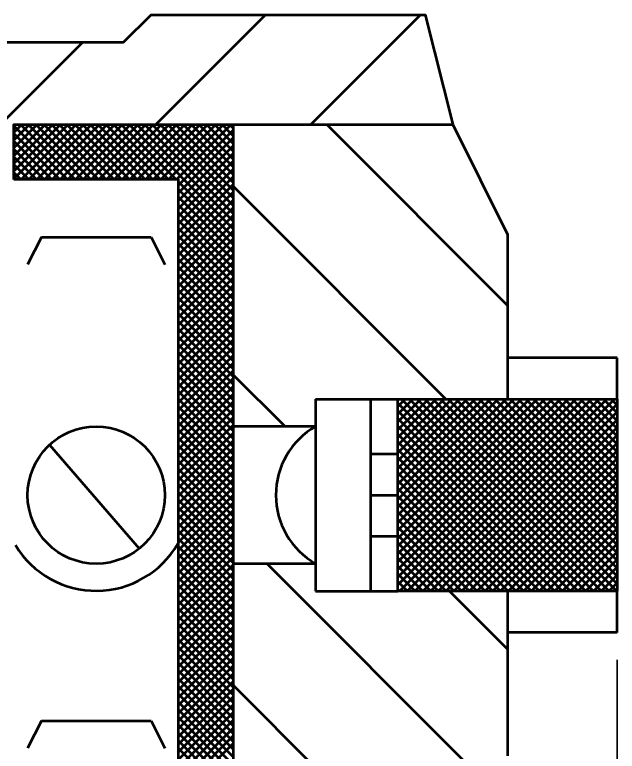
# Model space of a CAD drawing. Extents: x -1 to 679, y 0 to 440.
# Drawn here: x 316.67 to 327.65, y 324.1 to 337.51 of the extents above; entities that cross this region are included whole.
import ezdxf

# ---------------------------------------------------------------- set-up
doc = ezdxf.new("R2010")
doc.units = 0
doc.header["$LTSCALE"] = 0.8
doc.layers.add('1', color=7, linetype='Continuous', lineweight=53)

msp = doc.modelspace()

# ---------------------------------------------------------------- linework, layer by layer
at = {"layer": '1'}
for p, q in [((319.2408, 335.5149), (321.2408, 337.5149)), ((322.0693, 335.5149), (324.0693, 337.5149)), ((316.4124, 335.5149), (317.9124, 337.0149)), ((316.6545, 335.3715), (316.7979, 335.5149)), ((316.6545, 335.2301), (316.9393, 335.5149)), ((316.6545, 335.0887), (317.0807, 335.5149)), ((316.6545, 334.9472), (317.2222, 335.5149)), ((316.6545, 334.8058), (317.3636, 335.5149)), ((316.6545, 334.6644), (317.505, 335.5149)), ((316.6545, 334.5229), (317.6465, 335.5149)), ((317.6315, 334.5149), (316.6545, 335.4919)), ((317.7729, 334.5149), (316.7729, 335.5149)), ((316.7879, 334.5149), (317.7879, 335.5149)), ((317.9143, 334.5149), (316.9143, 335.5149)), ((316.9293, 334.5149), (317.9293, 335.5149)), ((318.0557, 334.5149), (317.0557, 335.5149)), ((317.0707, 334.5149), (318.0707, 335.5149)), ((318.1972, 334.5149), (317.1972, 335.5149)), ((317.2122, 334.5149), (318.2122, 335.5149)), ((318.3386, 334.5149), (317.3386, 335.5149)), ((317.3536, 334.5149), (318.3536, 335.5149)), ((318.48, 334.5149), (317.48, 335.5149)), ((317.495, 334.5149), (318.495, 335.5149)), ((318.6214, 334.5149), (317.6214, 335.5149)), ((317.6364, 334.5149), (318.6364, 335.5149)), ((318.7628, 334.5149), (317.7628, 335.5149)), ((317.7778, 334.5149), (318.7778, 335.5149)), ((318.9042, 334.5149), (317.9042, 335.5149)), ((317.9192, 334.5149), (318.9192, 335.5149)), ((319.0457, 334.5149), (318.0457, 335.5149)), ((318.0607, 334.5149), (319.0607, 335.5149)), ((319.1872, 334.5149), (318.1872, 335.5149)), ((318.2021, 334.5149), (319.2021, 335.5149)), ((319.3286, 334.5149), (318.3286, 335.5149)), ((318.3435, 334.5149), (319.3435, 335.5149)), ((319.47, 334.5149), (318.47, 335.5149)), ((318.4849, 334.5149), (319.4849, 335.5149)), ((319.6114, 334.5149), (318.6114, 335.5149)), ((318.6263, 334.5149), (319.6263, 335.5149)), ((320.6545, 333.6132), (318.7528, 335.5149)), ((318.7677, 334.5149), (319.7677, 335.5149)), ((320.6545, 333.7547), (318.8942, 335.5149)), ((318.9092, 334.5149), (319.9092, 335.5149)), ((320.6545, 333.8961), (319.0357, 335.5149)), ((319.0506, 334.5149), (320.0506, 335.5149)), ((320.6545, 334.0375), (319.1771, 335.5149)), ((319.1921, 334.5149), (320.1921, 335.5149)), ((320.6545, 334.1789), (319.3185, 335.5149)), ((319.3335, 334.5149), (320.3335, 335.5149)), ((320.6545, 334.3203), (319.4599, 335.5149)), ((319.4749, 334.5149), (320.4749, 335.5149)), ((320.6545, 334.4617), (319.6013, 335.5149)), ((319.6163, 334.5149), (320.6163, 335.5149)), ((319.6545, 334.4117), (320.6545, 335.4117)), ((320.6545, 334.6032), (319.7428, 335.5149)), ((320.6545, 334.7446), (319.8842, 335.5149)), ((320.6545, 334.886), (320.0256, 335.5149)), ((320.6545, 335.0274), (320.167, 335.5149)), ((320.6545, 335.1688), (320.3084, 335.5149)), ((320.6545, 335.3102), (320.4498, 335.5149)), ((320.6545, 335.4517), (320.5913, 335.5149)), ((320.6545, 335.5149), (324.6545, 335.5149)), ((325.6545, 332.2204), (322.36, 335.5149)), ((324.6545, 335.5149), (325.6545, 333.5149)), ((317.4901, 334.5149), (316.6545, 335.3505)), ((319.6545, 334.2702), (320.6545, 335.2702)), ((317.3487, 334.5149), (316.6545, 335.2091)), ((319.6545, 334.1288), (320.6545, 335.1288)), ((317.2072, 334.5149), (316.6545, 335.0677)), ((317.0658, 334.5149), (316.6545, 334.9262)), ((319.6545, 333.9874), (320.6545, 334.9874)), ((316.9244, 334.5149), (316.6545, 334.7848)), ((319.6545, 333.846), (320.6545, 334.846)), ((316.783, 334.5149), (316.6545, 334.6434)), ((319.6545, 333.7046), (320.6545, 334.7046)), ((319.6545, 333.5632), (320.6545, 334.5632)), ((320.6545, 333.4718), (319.6545, 334.4718)), ((319.6545, 333.4217), (320.6545, 334.4217)), ((320.6545, 333.3304), (319.6545, 334.3304)), ((324.5316, 330.5149), (320.6545, 334.392)), ((319.6545, 333.2803), (320.6545, 334.2803)), ((320.6545, 333.189), (319.6545, 334.189)), ((319.6545, 333.1389), (320.6545, 334.1389)), ((320.6545, 333.0476), (319.6545, 334.0476)), ((319.6545, 332.9975), (320.6545, 333.9975)), ((320.6545, 332.9061), (319.6545, 333.9061)), ((319.6545, 332.8561), (320.6545, 333.8561)), ((320.6545, 332.7647), (319.6545, 333.7647)), ((319.6545, 332.7147), (320.6545, 333.7147)), ((320.6545, 332.6232), (319.6545, 333.6232)), ((319.6545, 332.5732), (320.6545, 333.5732)), ((325.6545, 333.5149), (325.6545, 330.5149)), ((317.1545, 333.4632), (316.9045, 332.9632)), ((317.1545, 333.4632), (319.1545, 333.4632)), ((319.1545, 333.4632), (319.4045, 332.9632)), ((320.6545, 332.4818), (319.6545, 333.4818)), ((319.6545, 332.4317), (320.6545, 333.4317)), ((320.6545, 332.3404), (319.6545, 333.3404)), ((319.6545, 332.2903), (320.6545, 333.2903)), ((320.6545, 332.199), (319.6545, 333.199)), ((319.6545, 332.1489), (320.6545, 333.1489)), ((320.6545, 332.0576), (319.6545, 333.0576)), ((319.6545, 332.0075), (320.6545, 333.0075)), ((320.6545, 331.9162), (319.6545, 332.9162)), ((319.6545, 331.8661), (320.6545, 332.8661)), ((320.6545, 331.7747), (319.6545, 332.7747)), ((319.6545, 331.7247), (320.6545, 332.7247)), ((320.6545, 331.6333), (319.6545, 332.6333)), ((319.6545, 331.5832), (320.6545, 332.5832)), ((320.6545, 331.4919), (319.6545, 332.4919)), ((319.6545, 331.4418), (320.6545, 332.4418)), ((320.6545, 331.3505), (319.6545, 332.3505)), ((319.6545, 331.3004), (320.6545, 332.3004)), ((320.6545, 331.2091), (319.6545, 332.2091)), ((319.6545, 331.159), (320.6545, 332.159)), ((320.6545, 331.0677), (319.6545, 332.0677)), ((319.6545, 331.0176), (320.6545, 332.0176)), ((320.6545, 330.9262), (319.6545, 331.9262)), ((319.6545, 330.8762), (320.6545, 331.8762)), ((320.6545, 330.7848), (319.6545, 331.7848)), ((319.6545, 330.7347), (320.6545, 331.7347)), ((320.6545, 330.6434), (319.6545, 331.6434)), ((319.6545, 330.5933), (320.6545, 331.5933)), ((320.6545, 330.502), (319.6545, 331.502)), ((319.6545, 330.4519), (320.6545, 331.4519)), ((320.6545, 330.3605), (319.6545, 331.3605)), ((319.6545, 330.3105), (320.6545, 331.3105)), ((327.6545, 331.2649), (325.6545, 331.2649)), ((327.6545, 330.5149), (327.6545, 331.2649)), ((320.6545, 330.2191), (319.6545, 331.2191)), ((319.6545, 330.1691), (320.6545, 331.1691)), ((320.6545, 330.0777), (319.6545, 331.0777)), ((319.6545, 330.0276), (320.6545, 331.0276)), ((320.6545, 329.9362), (319.6545, 330.9362)), ((319.6545, 329.8862), (320.6545, 330.8862)), ((321.5977, 330.0149), (320.6545, 330.9582)), ((320.6545, 329.7948), (319.6545, 330.7948)), ((319.6545, 329.7448), (320.6545, 330.7448)), ((320.6545, 329.6534), (319.6545, 330.6534)), ((319.6545, 329.6033), (320.6545, 330.6033)), ((320.6545, 329.512), (319.6545, 330.512)), ((319.6545, 329.4619), (320.6545, 330.4619)), ((322.1545, 330.5149), (322.1545, 327.0149)), ((322.1545, 330.5149), (323.6545, 330.5149)), ((323.1545, 330.5149), (323.1545, 327.0149)), ((323.6545, 330.381), (323.7884, 330.5149)), ((323.6545, 330.2395), (323.9299, 330.5149)), ((323.6545, 330.0981), (324.0713, 330.5149)), ((323.6545, 329.9567), (324.2127, 330.5149)), ((323.6545, 329.8152), (324.3542, 330.5149)), ((323.6545, 329.6738), (324.4956, 330.5149)), ((323.6545, 329.5324), (324.637, 330.5149)), ((323.6545, 329.391), (324.7784, 330.5149)), ((323.6545, 329.2496), (324.9198, 330.5149)), ((323.6545, 329.1082), (325.0612, 330.5149)), ((323.6545, 328.9667), (325.2027, 330.5149)), ((323.6545, 328.8253), (325.3441, 330.5149)), ((323.6545, 328.6839), (325.4855, 330.5149)), ((323.6545, 328.5425), (325.6269, 330.5149)), ((323.6545, 328.4011), (325.7683, 330.5149)), ((323.6545, 328.2597), (325.9097, 330.5149)), ((323.6545, 328.1182), (326.0512, 330.5149)), ((323.6545, 327.9768), (326.1926, 330.5149)), ((323.6545, 327.8354), (326.334, 330.5149)), ((323.6545, 327.6939), (326.4755, 330.5149)), ((323.6545, 327.5525), (326.6169, 330.5149)), ((323.6545, 327.4111), (326.7583, 330.5149)), ((323.6545, 327.2697), (326.8997, 330.5149)), ((323.6545, 327.1282), (327.0412, 330.5149)), ((327.082, 327.0149), (323.6545, 330.4424)), ((323.6826, 327.0149), (327.1826, 330.5149)), ((327.2234, 327.0149), (323.7234, 330.5149)), ((323.824, 327.0149), (327.324, 330.5149)), ((327.3648, 327.0149), (323.8648, 330.5149)), ((323.9654, 327.0149), (327.4654, 330.5149)), ((327.5062, 327.0149), (324.0062, 330.5149)), ((324.1068, 327.0149), (327.6068, 330.5149)), ((327.6477, 327.0149), (324.1477, 330.5149)), ((327.6545, 327.1495), (324.2891, 330.5149)), ((327.6545, 327.291), (324.4306, 330.5149)), ((327.6545, 327.4324), (324.572, 330.5149)), ((327.6545, 327.5738), (324.7134, 330.5149)), ((327.6545, 327.7152), (324.8548, 330.5149)), ((327.6545, 327.8567), (324.9962, 330.5149)), ((327.6545, 327.9981), (325.1377, 330.5149)), ((327.6545, 328.1395), (325.2791, 330.5149)), ((327.6545, 328.2809), (325.4205, 330.5149)), ((327.6545, 328.4223), (325.5619, 330.5149)), ((327.6545, 328.5637), (325.7033, 330.5149)), ((327.6545, 328.7052), (325.8447, 330.5149)), ((327.6545, 328.8466), (325.9862, 330.5149)), ((327.6545, 328.988), (326.1276, 330.5149)), ((327.6545, 329.1294), (326.269, 330.5149)), ((327.6545, 329.2708), (326.4104, 330.5149)), ((327.6545, 329.4122), (326.5518, 330.5149)), ((327.6545, 329.5537), (326.6932, 330.5149)), ((327.6545, 329.6951), (326.8347, 330.5149)), ((327.6545, 329.8366), (326.9762, 330.5149)), ((327.6545, 329.978), (327.1176, 330.5149)), ((327.6545, 330.1194), (327.259, 330.5149)), ((327.6545, 330.2608), (327.4004, 330.5149)), ((327.6545, 330.4022), (327.5418, 330.5149)), ((320.6545, 329.3706), (319.6545, 330.3706)), ((319.6545, 329.3205), (320.6545, 330.3205)), ((326.9406, 327.0149), (323.6545, 330.301)), ((324.2482, 327.0149), (327.6545, 330.4212)), ((320.6545, 329.2292), (319.6545, 330.2292)), ((319.6545, 329.1791), (320.6545, 330.1791)), ((326.7992, 327.0149), (323.6545, 330.1596)), ((324.3897, 327.0149), (327.6545, 330.2797)), ((320.6545, 329.0877), (319.6545, 330.0877)), ((319.6545, 329.0377), (320.6545, 330.0377)), ((324.5311, 327.0149), (327.6545, 330.1383)), ((320.6545, 328.9463), (319.6545, 329.9463)), ((319.6545, 328.8963), (320.6545, 329.8963)), ((322.1545, 330.0149), (320.6545, 330.0149)), ((326.6577, 327.0149), (323.6545, 330.0182)), ((324.6725, 327.0149), (327.6545, 329.9969)), ((320.6545, 328.8049), (319.6545, 329.8049)), ((326.5163, 327.0149), (323.6545, 329.8768)), ((324.8139, 327.0149), (327.6545, 329.8555)), ((317.3029, 329.6798), (318.9377, 327.7908)), ((319.6545, 328.7548), (320.6545, 329.7548)), ((320.6545, 328.6635), (319.6545, 329.6635)), ((326.3749, 327.0149), (323.6545, 329.7353)), ((324.9553, 327.0149), (327.6545, 329.7141)), ((319.6545, 328.6134), (320.6545, 329.6134)), ((320.6545, 328.5221), (319.6545, 329.5221)), ((323.1545, 329.5149), (323.6545, 329.5149)), ((326.2335, 327.0149), (323.6545, 329.5939)), ((325.0967, 327.0149), (327.6545, 329.5727)), ((319.6545, 328.472), (320.6545, 329.472)), ((320.6545, 328.3807), (319.6545, 329.3807)), ((326.0921, 327.0149), (323.6545, 329.4525)), ((325.2382, 327.0149), (327.6545, 329.4312)), ((319.6545, 328.3306), (320.6545, 329.3306)), ((320.6545, 328.2392), (319.6545, 329.2392)), ((325.9507, 327.0149), (323.6545, 329.3111)), ((325.3796, 327.0149), (327.6545, 329.2898)), ((319.6545, 328.1892), (320.6545, 329.1892)), ((320.6545, 328.0978), (319.6545, 329.0978)), ((325.8092, 327.0149), (323.6545, 329.1697)), ((325.5211, 327.0149), (327.6545, 329.1483)), ((319.6545, 328.0478), (320.6545, 329.0478)), ((320.6545, 327.9563), (319.6545, 328.9563)), ((325.6678, 327.0149), (323.6545, 329.0283)), ((325.6625, 327.0149), (327.6545, 329.0069)), ((319.6545, 327.9063), (320.6545, 328.9063)), ((325.5264, 327.0149), (323.6545, 328.8868)), ((325.8039, 327.0149), (327.6545, 328.8655)), ((320.6545, 327.8149), (319.6545, 328.8149)), ((319.6545, 327.7649), (320.6545, 328.7649)), ((323.1545, 328.7649), (323.6545, 328.7649)), ((325.3849, 327.0149), (323.6545, 328.7453)), ((325.9453, 327.0149), (327.6545, 328.7241)), ((320.6545, 327.6735), (319.6545, 328.6735)), ((319.6545, 327.6235), (320.6545, 328.6235)), ((325.2435, 327.0149), (323.6545, 328.6039)), ((326.0867, 327.0149), (327.6545, 328.5827)), ((320.6545, 327.5321), (319.6545, 328.5321)), ((319.6545, 327.482), (320.6545, 328.482)), ((325.1021, 327.0149), (323.6545, 328.4625)), ((326.2282, 327.0149), (327.6545, 328.4412)), ((320.6545, 327.3907), (319.6545, 328.3907)), ((319.6545, 327.3406), (320.6545, 328.3406)), ((324.9607, 327.0149), (323.6545, 328.3211)), ((326.3696, 327.0149), (327.6545, 328.2998)), ((320.6545, 327.2492), (319.6545, 328.2492)), ((319.6545, 327.1992), (320.6545, 328.1992)), ((324.8193, 327.0149), (323.6545, 328.1797)), ((326.511, 327.0149), (327.6545, 328.1584)), ((320.6545, 327.1078), (319.6545, 328.1078)), ((319.6545, 327.0577), (320.6545, 328.0577)), ((323.1545, 328.0149), (323.6545, 328.0149)), ((324.6778, 327.0149), (323.6545, 328.0383)), ((326.6524, 327.0149), (327.6545, 328.017)), ((320.6545, 326.9664), (319.6545, 327.9664)), ((319.6545, 326.9163), (320.6545, 327.9163)), ((324.5364, 327.0149), (323.6545, 327.8968)), ((320.6545, 326.825), (319.6545, 327.825)), ((319.6545, 326.7749), (320.6545, 327.7749)), ((324.395, 327.0149), (323.6545, 327.7554)), ((326.7938, 327.0149), (327.6545, 327.8756)), ((320.6545, 326.6836), (319.6545, 327.6836)), ((319.6545, 326.6335), (320.6545, 327.6335)), ((324.2536, 327.0149), (323.6545, 327.614)), ((326.9352, 327.0149), (327.6545, 327.7342)), ((320.6545, 326.5422), (319.6545, 327.5422)), ((319.6545, 326.4921), (320.6545, 327.4921)), ((322.1545, 327.5149), (320.6545, 327.5149)), ((325.3592, 323.4243), (321.2687, 327.5149)), ((327.0767, 327.0149), (327.6545, 327.5927)), ((320.6545, 326.4008), (319.6545, 327.4008)), ((319.6545, 326.3507), (320.6545, 327.3507)), ((324.1122, 327.0149), (323.6545, 327.4726)), ((327.2181, 327.0149), (327.6545, 327.4513)), ((320.6545, 326.2593), (319.6545, 327.2593)), ((319.6545, 326.2092), (320.6545, 327.2092)), ((323.9708, 327.0149), (323.6545, 327.3312)), ((327.3595, 327.0149), (327.6545, 327.3099)), ((320.6545, 326.1179), (319.6545, 327.1179)), ((323.8293, 327.0149), (323.6545, 327.1898)), ((327.5009, 327.0149), (327.6545, 327.1685)), ((319.6545, 326.0678), (320.6545, 327.0678)), ((320.6545, 325.9765), (319.6545, 326.9765)), ((322.1545, 327.0149), (323.6545, 327.0149)), ((323.6879, 327.0149), (323.6545, 327.0483)), ((325.6545, 325.9575), (324.5972, 327.0149)), ((325.6545, 327.0149), (325.6545, 324.0149)), ((327.6423, 327.0149), (327.6545, 327.0271)), ((327.6545, 326.2649), (327.6545, 327.0149)), ((319.6545, 325.9264), (320.6545, 326.9264)), ((320.6545, 325.8351), (319.6545, 326.8351)), ((319.6545, 325.785), (320.6545, 326.785)), ((320.6545, 325.6937), (319.6545, 326.6937)), ((319.6545, 325.6436), (320.6545, 326.6436)), ((320.6545, 325.5523), (319.6545, 326.5523)), ((319.6545, 325.5022), (320.6545, 326.5022)), ((320.6545, 325.4108), (319.6545, 326.4108)), ((319.6545, 325.3607), (320.6545, 326.3607)), ((320.6545, 325.2693), (319.6545, 326.2693)), ((319.6545, 325.2193), (320.6545, 326.2193)), ((327.6545, 326.2649), (325.6545, 326.2649)), ((320.6545, 325.1279), (319.6545, 326.1279)), ((319.6545, 325.0779), (320.6545, 326.0779)), ((320.6545, 324.9865), (319.6545, 325.9865)), ((319.6545, 324.9364), (320.6545, 325.9364)), ((320.6545, 324.8451), (319.6545, 325.8451)), ((319.6545, 324.795), (320.6545, 325.795)), ((320.6545, 324.7037), (319.6545, 325.7037)), ((319.6545, 324.6536), (320.6545, 325.6536)), ((320.6545, 324.5623), (319.6545, 325.5623)), ((319.6545, 324.5122), (320.6545, 325.5122)), ((320.6545, 324.4208), (319.6545, 325.4208)), ((319.6545, 324.3707), (320.6545, 325.3707)), ((320.6545, 324.2794), (319.6545, 325.2794)), ((319.6545, 324.2293), (320.6545, 325.2293)), ((323.9402, 322.0149), (320.6545, 325.3007)), ((320.6545, 324.138), (319.6545, 325.138)), ((319.6545, 324.0879), (320.6545, 325.0879)), ((320.6545, 323.9966), (319.6545, 324.9966)), ((319.6545, 323.9465), (320.6545, 324.9465)), ((320.6545, 323.8552), (319.6545, 324.8552)), ((319.6545, 323.8051), (320.6545, 324.8051)), ((320.6545, 323.7138), (319.6545, 324.7138)), ((319.6545, 323.6637), (320.6545, 324.6637)), ((317.1545, 324.6542), (316.9045, 324.1542)), ((317.1545, 324.6542), (319.1545, 324.6542)), ((319.1545, 324.6542), (319.4045, 324.1542)), ((320.6545, 323.5723), (319.6545, 324.5723)), ((319.6545, 323.5222), (320.6545, 324.5222)), ((320.6545, 323.4309), (319.6545, 324.4309)), ((319.6545, 323.3808), (320.6545, 324.3808)), ((320.6545, 323.2895), (319.6545, 324.2895)), ((319.6545, 323.2394), (320.6545, 324.2394)), ((320.6545, 323.1481), (319.6545, 324.1481))]:
    msp.add_line(p, q, dxfattribs=at)
at = {"layer": '1', "lineweight": 35}
msp.add_line((327.6545, 325.7649), (327.6545, 315.5149), dxfattribs=at)
at = {"layer": '1'}
msp.add_lwpolyline([(306.6545, 335.0149), (306.6545, 337.0149), (318.6545, 337.0149), (319.1545, 337.5149), (324.1545, 337.5149), (324.6545, 335.5149)], dxfattribs=at)
for points in [[(316.6545, 334.5149), (316.6545, 335.5149), (320.6545, 335.5149), (320.6545, 330.7649), (320.6545, 326.7649), (320.6545, 322.0149), (316.6545, 322.0149), (316.6545, 323.0149), (319.6545, 323.0149), (319.6545, 326.7649), (319.6545, 330.7649), (319.6545, 334.5149)], [(323.6545, 327.0149), (323.6545, 330.5149), (327.6545, 330.5149), (327.6545, 327.0149)]]:
    msp.add_lwpolyline(points, close=True, dxfattribs=at)
msp.add_circle((318.1545, 328.7649), 1.25, dxfattribs=at)
for centre, radius, start, end in [((322.8697, 328.7649), 1.4401, 119.77652, 240.22348), ((318.154, 328.7445), 1.722, 211.23917, 329.82183)]:
    msp.add_arc(centre, radius, start, end, dxfattribs=at)

doc.saveas('drawing.dxf')
